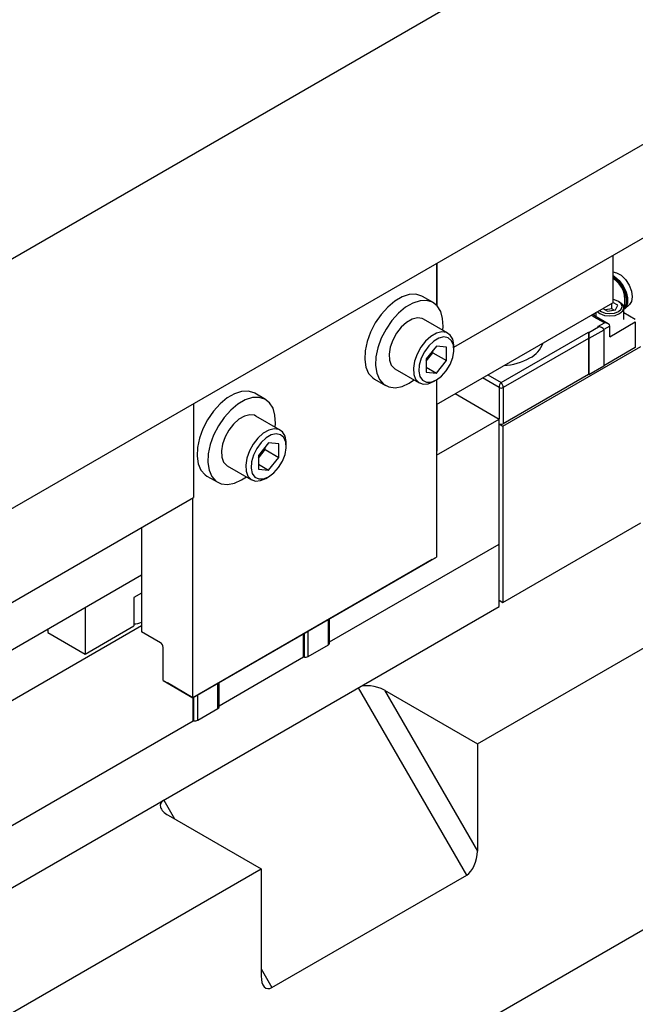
# Model space of a CAD drawing. Header units: inches. Extents: x 1880 to 2363, y -453 to -54.
# Tile 685 of 1056: x 1957.25 to 1961.27, y -150.2 to -143.77. Entities that reach past the tile are written whole.
import ezdxf

# ---------------------------------------------------------------- set-up
doc = ezdxf.new("R2010")
doc.units = ezdxf.units.IN
doc.header["$LTSCALE"] = 0.5
doc.header["$MEASUREMENT"] = 0
doc.layers.add('SID-M-S', color=105, linetype='Continuous')

msp = doc.modelspace()

# ---------------------------------------------------------------- linework, layer by layer
at = {"layer": 'SID-M-S'}
for p, q in [((1954.58358, -146.83973), (1964.48307, -141.12487)), ((1954.58358, -148.47281), (1964.48307, -142.75796)), ((1956.88167, -147.14622), (1961.47787, -144.49289)), ((1960.0864, -145.90857), (1961.47787, -145.1053)), ((1961.12431, -145.3094), (1961.12431, -145.61853)), ((1959.9715, -145.3625), (1959.9715, -145.63372)), ((1959.97527, -145.36032), (1959.97527, -145.63752)), ((1961.12431, -145.41789), (1961.14963, -145.42251)), ((1961.12431, -145.43958), (1961.13617, -145.44669)), ((1961.12431, -145.4484), (1961.12968, -145.45183)), ((1961.12431, -145.45102), (1961.12837, -145.45365)), ((1961.12837, -145.45365), (1961.15774, -145.47919)), ((1961.12968, -145.45183), (1961.15938, -145.47766)), ((1961.13617, -145.44669), (1961.16628, -145.47288)), ((1961.14963, -145.42251), (1961.17975, -145.4399)), ((1961.17975, -145.4399), (1961.20805, -145.46813)), ((1961.15774, -145.47919), (1961.18311, -145.51297)), ((1961.15938, -145.47766), (1961.18502, -145.5118)), ((1961.16628, -145.47288), (1961.19228, -145.50752)), ((1961.18311, -145.51297), (1961.20172, -145.55133)), ((1961.18502, -145.5118), (1961.20383, -145.55057)), ((1961.19228, -145.50752), (1961.21137, -145.54684)), ((1961.20805, -145.46813), (1961.23112, -145.50381)), ((1961.23112, -145.50381), (1961.24618, -145.54262)), ((1959.7479, -145.58058), (1959.70012, -145.60817)), ((1959.79457, -145.56551), (1959.7479, -145.58058)), ((1959.83793, -145.56364), (1959.79457, -145.56551)), ((1959.87597, -145.57507), (1959.83793, -145.56364)), ((1959.88025, -145.57741), (1959.87597, -145.57507)), ((1959.95096, -145.61823), (1959.88025, -145.57741)), ((1961.20172, -145.55133), (1961.21155, -145.5901)), ((1961.20383, -145.55057), (1961.21377, -145.58977)), ((1961.21137, -145.54684), (1961.22145, -145.58659)), ((1961.21155, -145.5901), (1961.21155, -145.62508)), ((1961.21377, -145.58977), (1961.21377, -145.62513)), ((1961.22145, -145.58659), (1961.22145, -145.62246)), ((1961.24618, -145.54262), (1961.25141, -145.57989)), ((1961.25141, -145.57989), (1961.24618, -145.61112)), ((1959.65345, -145.64697), (1959.61009, -145.69517)), ((1959.70012, -145.60817), (1959.65345, -145.64697)), ((1959.77083, -145.64899), (1959.72416, -145.68779)), ((1959.81861, -145.6214), (1959.77083, -145.64899)), ((1959.86528, -145.60633), (1959.81861, -145.6214)), ((1959.90864, -145.60446), (1959.86528, -145.60633)), ((1959.94668, -145.61589), (1959.90864, -145.60446)), ((1959.97762, -145.64009), (1959.94668, -145.61589)), ((1959.9715, -146.28403), (1961.12431, -145.61853)), ((1960, -145.67592), (1959.97762, -145.64009)), ((1961.05981, -145.65576), (1961.09092, -145.67372)), ((1961.06666, -145.65972), (1961.06666, -145.65181)), ((1961.11894, -145.65908), (1961.07685, -145.6656)), ((1961.11894, -145.65908), (1961.11894, -145.62163)), ((1961.13302, -145.66721), (1961.11894, -145.65908)), ((1961.13566, -145.60071), (1961.12431, -145.59856)), ((1961.15721, -145.63545), (1961.12431, -145.61646)), ((1961.16171, -145.61076), (1961.13566, -145.60071)), ((1961.1432, -145.66564), (1961.15721, -145.63545)), ((1961.17912, -145.6258), (1961.16171, -145.61076)), ((1961.16964, -145.61534), (1961.16172, -145.61077)), ((1961.18947, -145.63247), (1961.16964, -145.61534)), ((1961.18523, -145.64354), (1961.17912, -145.6258)), ((1961.17912, -145.66128), (1961.18523, -145.64354)), ((1961.19643, -145.65269), (1961.18947, -145.63247)), ((1961.18947, -145.6729), (1961.19643, -145.65269)), ((1961.20172, -145.6525), (1961.19643, -145.65938)), ((1961.19643, -145.72834), (1961.19643, -145.65269)), ((1961.20383, -145.65284), (1961.19643, -145.66191)), ((1961.21155, -145.62508), (1961.20172, -145.6525)), ((1961.21377, -145.62513), (1961.20383, -145.65284)), ((1961.20428, -145.65935), (1961.23445, -145.62959)), ((1961.21137, -145.65057), (1961.20428, -145.65935)), ((1961.22145, -145.62246), (1961.21137, -145.65057)), ((1961.24618, -145.61112), (1961.23445, -145.62959)), ((1959.61009, -145.69517), (1959.57205, -145.75052)), ((1959.72416, -145.68779), (1959.6808, -145.73599)), ((1959.84754, -145.71795), (1959.81277, -145.72677)), ((1959.87839, -145.7218), (1959.84754, -145.71795)), ((1959.88846, -145.72649), (1959.87839, -145.7218)), ((1960.01278, -145.7217), (1960, -145.67592)), ((1960.01537, -145.77531), (1960.01278, -145.7217)), ((1961.00374, -145.71301), (1960.98423, -145.6994)), ((1961.00428, -145.69218), (1960.99771, -145.69847)), ((1961.06958, -145.75102), (1961.00374, -145.71301)), ((1961.01343, -145.68515), (1961.00428, -145.69218)), ((1961.01343, -145.68254), (1961.01343, -145.7099)), ((1961.09457, -145.75699), (1961.01624, -145.71177)), ((1961.02347, -145.67674), (1961.04023, -145.69004)), ((1961.03745, -145.66867), (1961.04815, -145.67632)), ((1961.04023, -145.69004), (1961.06992, -145.70149)), ((1961.04815, -145.67632), (1961.0742, -145.68637)), ((1961.06992, -145.70149), (1961.10493, -145.70551)), ((1961.0742, -145.68637), (1961.10493, -145.6899)), ((1961.09092, -145.67372), (1961.1432, -145.66564)), ((1961.10493, -145.6899), (1961.13566, -145.68637)), ((1961.10493, -145.70551), (1961.13995, -145.70149)), ((1961.13566, -145.68637), (1961.16171, -145.67632)), ((1961.13995, -145.70149), (1961.16963, -145.69004)), ((1961.16171, -145.67632), (1961.17912, -145.66128)), ((1961.16963, -145.69004), (1961.18947, -145.6729)), ((1961.27196, -145.72834), (1961.19643, -145.68473)), ((1959.57205, -145.75052), (1959.54111, -145.81043)), ((1959.6808, -145.73599), (1959.64276, -145.79134)), ((1959.7419, -145.77894), (1959.71105, -145.81841)), ((1959.77667, -145.74762), (1959.7419, -145.77894)), ((1959.81277, -145.72677), (1959.77667, -145.74762)), ((1960.04756, -145.81833), (1959.88846, -145.72649)), ((1960.01347, -145.79865), (1960.01537, -145.77531)), ((1960.9683, -145.81269), (1961.03038, -145.77686)), ((1961.0276, -145.77525), (1961.06958, -145.75102)), ((1961.03038, -145.77686), (1961.0276, -145.77525)), ((1961.05538, -145.78283), (1961.0526, -145.78123)), ((1961.10493, -145.77143), (1961.06536, -145.79428)), ((1961.10493, -145.84084), (1961.27196, -145.74441)), ((1961.10493, -145.84084), (1961.10493, -145.77143)), ((1961.27196, -145.74441), (1961.27196, -145.9118)), ((1959.54111, -145.81043), (1959.51873, -145.8721)), ((1959.61182, -145.85125), (1959.58944, -145.91293)), ((1959.64276, -145.79134), (1959.61182, -145.85125)), ((1959.71105, -145.81841), (1959.6864, -145.86311)), ((1959.93577, -145.83946), (1959.901, -145.87078)), ((1959.97187, -145.81862), (1959.93577, -145.83946)), ((1959.98862, -145.84983), (1959.95437, -145.8696)), ((1960.00664, -145.8098), (1959.97187, -145.81862)), ((1960.02135, -145.84259), (1959.98862, -145.84983)), ((1960.03749, -145.81365), (1960.00664, -145.8098)), ((1960.04965, -145.84854), (1960.02135, -145.84259)), ((1960.06213, -145.8299), (1960.03749, -145.81365)), ((1960.07101, -145.86713), (1960.04965, -145.84854)), ((1960.07875, -145.85733), (1960.06213, -145.8299)), ((1960.39504, -146.14042), (1960.96552, -145.81109)), ((1960.96552, -145.85191), (1960.40896, -146.17321)), ((1960.96552, -145.81109), (1960.96552, -146.08871)), ((1960.96552, -145.81109), (1960.9683, -145.81269)), ((1960.9683, -145.85352), (1960.96552, -145.85191)), ((1961.06574, -145.79727), (1960.9683, -145.85352)), ((1960.9683, -145.81269), (1960.9683, -146.09031)), ((1961.06574, -145.79727), (1961.06574, -146.03407)), ((1959.51873, -145.8721), (1959.50595, -145.93265)), ((1959.58944, -145.91293), (1959.57666, -145.97347)), ((1959.66979, -145.90972), (1959.66245, -145.95478)), ((1959.6864, -145.86311), (1959.66979, -145.90972)), ((1959.87015, -145.91026), (1959.8455, -145.95495)), ((1959.901, -145.87078), (1959.87015, -145.91026)), ((1959.92164, -145.90015), (1959.89334, -145.93877)), ((1959.9715, -145.90253), (1959.90521, -145.98499)), ((1959.95437, -145.8696), (1959.92164, -145.90015)), ((1960.03779, -145.90845), (1959.9715, -145.90253)), ((1960.03779, -145.99685), (1960.03779, -145.90845)), ((1960.08352, -145.89672), (1960.07101, -145.86713)), ((1960.08609, -145.89391), (1960.07875, -145.85733)), ((1960.08608, -145.93469), (1960.08352, -145.89672)), ((1960.0864, -145.90418), (1960.08609, -145.89391)), ((1960.0864, -145.92459), (1960.0864, -145.90418)), ((1960.4066, -146.42471), (1961.30816, -145.90425)), ((1961.27196, -145.9118), (1961.06574, -146.03085)), ((1959.50595, -145.93265), (1959.50336, -145.98924)), ((1959.57666, -145.97347), (1959.57407, -146.03006)), ((1959.66245, -145.95478), (1959.66491, -145.99496)), ((1959.8455, -145.95495), (1959.82889, -146.00156)), ((1959.89334, -145.93877), (1959.87199, -145.98202)), ((1959.90521, -146.0008), (1959.9494, -145.94582)), ((1959.9494, -145.94582), (1959.9494, -145.93002)), ((1959.9494, -145.94582), (1960.03779, -145.99685)), ((1960.06133, -146.02179), (1960.07846, -145.97765)), ((1960.07846, -145.97765), (1960.08608, -145.93469)), ((1959.50336, -145.98924), (1959.51109, -146.03923)), ((1959.51109, -146.03923), (1959.52878, -146.08028)), ((1959.57407, -146.03006), (1959.5818, -146.08005)), ((1959.66491, -145.99496), (1959.677, -146.02726)), ((1959.677, -146.02726), (1959.69782, -146.04931)), ((1959.82889, -146.00156), (1959.82155, -146.04663)), ((1959.85947, -146.02606), (1959.85691, -146.06698)), ((1959.87199, -145.98202), (1959.85947, -146.02606)), ((1959.90521, -145.98499), (1959.90521, -146.07339)), ((1959.90521, -146.04104), (1959.9715, -146.07931)), ((1959.9715, -146.07931), (1960.03779, -145.99685)), ((1960.03622, -146.06319), (1960.06133, -146.02179)), ((1961.06574, -146.03407), (1960.9683, -146.09031)), ((1959.52878, -146.08028), (1959.55559, -146.11047)), ((1959.55559, -146.11047), (1959.56777, -146.11869)), ((1959.5818, -146.08005), (1959.59949, -146.1211)), ((1959.69782, -146.04931), (1959.70098, -146.05125)), ((1959.70098, -146.05125), (1959.86008, -146.1431)), ((1959.82155, -146.04663), (1959.82401, -146.0868)), ((1959.82401, -146.0868), (1959.8361, -146.11911)), ((1959.85691, -146.06698), (1959.86453, -146.10114)), ((1959.86453, -146.10114), (1959.88166, -146.12551)), ((1959.90521, -146.07339), (1959.9715, -146.07931)), ((1959.9715, -146.12361), (1960.00537, -146.09816)), ((1960.00537, -146.09816), (1960.03622, -146.06319)), ((1960.24043, -148.50192), (1964.48307, -146.0527)), ((1960.38112, -146.17321), (1960.2723, -146.11038)), ((1960.30766, -146.08997), (1960.39504, -146.14042)), ((1960.96552, -146.08871), (1960.40896, -146.41)), ((1960.96552, -146.08871), (1960.9683, -146.09031)), ((1959.56777, -146.11869), (1959.63848, -146.15951)), ((1959.59949, -146.1211), (1959.6263, -146.15129)), ((1959.6263, -146.15129), (1959.66099, -146.16921)), ((1959.66099, -146.16921), (1959.70194, -146.17402)), ((1959.70194, -146.17402), (1959.74722, -146.16549)), ((1959.74722, -146.16549), (1959.79472, -146.14404)), ((1959.79472, -146.14404), (1959.82324, -146.12544)), ((1959.8361, -146.11911), (1959.85692, -146.14115)), ((1959.85692, -146.14115), (1959.88493, -146.1513)), ((1959.88166, -146.12551), (1959.90677, -146.13792)), ((1959.88493, -146.1513), (1959.91805, -146.14879)), ((1959.90677, -146.13792), (1959.93763, -146.13727)), ((1959.91805, -146.14879), (1959.95382, -146.13382)), ((1959.93763, -146.13727), (1959.9715, -146.12361)), ((1959.95384, -146.1338), (1959.97152, -146.1236)), ((1959.9715, -146.12361), (1959.9715, -147.2811)), ((1960.38112, -146.17321), (1960.38112, -146.37864)), ((1960.40896, -146.17321), (1960.40896, -146.41)), ((1958.65188, -146.2133), (1958.6041, -146.24088)), ((1958.69855, -146.19822), (1958.65188, -146.2133)), ((1958.74192, -146.19636), (1958.69855, -146.19822)), ((1958.76926, -146.23904), (1958.7226, -146.25412)), ((1958.77996, -146.20779), (1958.74192, -146.19636)), ((1958.81263, -146.23718), (1958.76926, -146.23904)), ((1958.78423, -146.21012), (1958.77996, -146.20779)), ((1958.85494, -146.25095), (1958.78423, -146.21012)), ((1958.85067, -146.24861), (1958.81263, -146.23718)), ((1960.09437, -146.2131), (1960.38185, -146.37906)), ((1958.38428, -146.27878), (1958.38428, -146.89119)), ((1958.55744, -146.27968), (1958.51407, -146.32789)), ((1958.6041, -146.24088), (1958.55744, -146.27968)), ((1958.67481, -146.2817), (1958.62815, -146.32051)), ((1958.7226, -146.25412), (1958.67481, -146.2817)), ((1958.8816, -146.2728), (1958.85067, -146.24861)), ((1958.90398, -146.30863), (1958.8816, -146.2728)), ((1959.97527, -146.28186), (1959.97527, -146.58806)), ((1958.51407, -146.32789), (1958.47603, -146.38324)), ((1958.62815, -146.32051), (1958.58478, -146.36871)), ((1958.71676, -146.35949), (1958.68065, -146.38033)), ((1958.75153, -146.35067), (1958.71676, -146.35949)), ((1958.78238, -146.35452), (1958.75153, -146.35067)), ((1958.79245, -146.3592), (1958.78238, -146.35452)), ((1958.95155, -146.45105), (1958.79245, -146.3592)), ((1958.91676, -146.35442), (1958.90398, -146.30863)), ((1958.91935, -146.40802), (1958.91676, -146.35442)), ((1958.47603, -146.38324), (1958.4451, -146.44315)), ((1958.54674, -146.42406), (1958.51581, -146.48397)), ((1958.58478, -146.36871), (1958.54674, -146.42406)), ((1958.64588, -146.41165), (1958.61503, -146.45113)), ((1958.68065, -146.38033), (1958.64588, -146.41165)), ((1958.91746, -146.43137), (1958.91935, -146.40802)), ((1959.9715, -146.61596), (1960.38185, -146.37906)), ((1960.38185, -147.60387), (1960.38185, -146.37906)), ((1960.38185, -146.41042), (1960.4066, -146.42471)), ((1960.4066, -146.42471), (1960.4066, -147.57734)), ((1958.4451, -146.44315), (1958.42272, -146.50482)), ((1958.51581, -146.48397), (1958.49343, -146.54564)), ((1958.59039, -146.49582), (1958.57378, -146.54243)), ((1958.61503, -146.45113), (1958.59039, -146.49582)), ((1958.83975, -146.47218), (1958.80498, -146.5035)), ((1958.87586, -146.45133), (1958.83975, -146.47218)), ((1958.89261, -146.48254), (1958.85836, -146.50232)), ((1958.91062, -146.44251), (1958.87586, -146.45133)), ((1958.92534, -146.47531), (1958.89261, -146.48254)), ((1958.94147, -146.44637), (1958.91062, -146.44251)), ((1958.95364, -146.48125), (1958.92534, -146.47531)), ((1958.96612, -146.46261), (1958.94147, -146.44637)), ((1958.97499, -146.49985), (1958.95364, -146.48125)), ((1958.98273, -146.49004), (1958.96612, -146.46261)), ((1958.99008, -146.52662), (1958.98273, -146.49004)), ((1958.42272, -146.50482), (1958.40993, -146.56537)), ((1958.49343, -146.54564), (1958.48064, -146.60619)), ((1958.57378, -146.54243), (1958.56643, -146.5875)), ((1958.77413, -146.54297), (1958.74949, -146.58767)), ((1958.80498, -146.5035), (1958.77413, -146.54297)), ((1958.82563, -146.53287), (1958.79733, -146.57149)), ((1958.87548, -146.53524), (1958.80919, -146.61771)), ((1958.85836, -146.50232), (1958.82563, -146.53287)), ((1958.94177, -146.54117), (1958.87548, -146.53524)), ((1958.94177, -146.62956), (1958.94177, -146.54117)), ((1958.98751, -146.52944), (1958.97499, -146.49985)), ((1958.99006, -146.5674), (1958.98751, -146.52944)), ((1958.99039, -146.53689), (1958.99008, -146.52662)), ((1958.99039, -146.5573), (1958.99039, -146.53689)), ((1958.40993, -146.56537), (1958.40735, -146.62196)), ((1958.40735, -146.62196), (1958.41508, -146.67194)), ((1958.48064, -146.60619), (1958.47806, -146.66278)), ((1958.56643, -146.5875), (1958.5689, -146.62767)), ((1958.74949, -146.58767), (1958.73288, -146.63428)), ((1958.77597, -146.61474), (1958.76346, -146.65878)), ((1958.79733, -146.57149), (1958.77597, -146.61474)), ((1958.80919, -146.63352), (1958.85338, -146.57854)), ((1958.80919, -146.61771), (1958.80919, -146.7061)), ((1958.85338, -146.57854), (1958.85338, -146.56273)), ((1958.85338, -146.57854), (1958.94177, -146.62956)), ((1958.96532, -146.6545), (1958.98244, -146.61037)), ((1958.98244, -146.61037), (1958.99006, -146.5674)), ((1959.9715, -146.59024), (1959.97527, -146.58806)), ((1958.41508, -146.67194), (1958.43276, -146.71299)), ((1958.47806, -146.66278), (1958.48579, -146.71276)), ((1958.5689, -146.62767), (1958.58099, -146.65998)), ((1958.58099, -146.65998), (1958.60181, -146.68202)), ((1958.60181, -146.68202), (1958.60496, -146.68397)), ((1958.60496, -146.68397), (1958.76406, -146.77582)), ((1958.73288, -146.63428), (1958.72553, -146.67934)), ((1958.72553, -146.67934), (1958.72799, -146.71952)), ((1958.76346, -146.65878), (1958.7609, -146.6997)), ((1958.80919, -146.67376), (1958.87548, -146.71203)), ((1958.87548, -146.71203), (1958.94177, -146.62956)), ((1958.94021, -146.6959), (1958.96532, -146.6545)), ((1958.43276, -146.71299), (1958.45958, -146.74318)), ((1958.45958, -146.74318), (1958.47176, -146.75141)), ((1958.47176, -146.75141), (1958.54247, -146.79223)), ((1958.48579, -146.71276), (1958.50347, -146.75381)), ((1958.50347, -146.75381), (1958.53029, -146.784)), ((1958.72799, -146.71952), (1958.74009, -146.75183)), ((1958.74009, -146.75183), (1958.76091, -146.77387)), ((1958.7609, -146.6997), (1958.76852, -146.73386)), ((1958.76852, -146.73386), (1958.78564, -146.75823)), ((1958.80919, -146.7061), (1958.87548, -146.71203)), ((1958.87548, -146.75632), (1958.90935, -146.73088)), ((1958.90935, -146.73088), (1958.94021, -146.6959)), ((1958.53029, -146.784), (1958.56498, -146.80192)), ((1958.56498, -146.80192), (1958.60592, -146.80673)), ((1958.60592, -146.80673), (1958.6512, -146.79821)), ((1958.6512, -146.79821), (1958.6987, -146.77675)), ((1958.6987, -146.77675), (1958.72997, -146.75614)), ((1958.76091, -146.77387), (1958.78892, -146.78401)), ((1958.78564, -146.75823), (1958.81075, -146.77064)), ((1958.78892, -146.78401), (1958.82203, -146.78151)), ((1958.81075, -146.77064), (1958.84161, -146.76998)), ((1958.82203, -146.78151), (1958.8578, -146.76653)), ((1958.84161, -146.76998), (1958.87548, -146.75632)), ((1958.85783, -146.76652), (1958.8755, -146.75631)), ((1956.88167, -147.75862), (1958.38428, -146.89119)), ((1958.38051, -148.19956), (1958.38051, -146.89336)), ((1960.4066, -147.57734), (1961.30816, -147.05688)), ((1958.04463, -147.08726), (1958.04463, -147.76887)), ((1959.27288, -147.8358), (1960.38185, -147.1956)), ((1958.38051, -148.19956), (1959.9715, -147.2811)), ((1959.94321, -147.29743), (1958.38051, -148.19956)), ((1959.94321, -147.29743), (1959.9715, -147.2811)), ((1956.52812, -148.27185), (1958.04463, -147.39639)), ((1958.04463, -147.51683), (1957.9953, -147.54531)), ((1957.9953, -147.54531), (1957.9953, -147.73107)), ((1960.38185, -147.56305), (1960.4066, -147.57734)), ((1956.52812, -149.82859), (1960.38185, -147.60387)), ((1957.67717, -147.60852), (1957.67717, -147.91473)), ((1959.26556, -147.85431), (1959.26556, -147.68863)), ((1959.27288, -147.84411), (1959.27288, -147.68441)), ((1956.52812, -148.60377), (1958.04463, -147.72831)), ((1957.42967, -147.7514), (1957.43318, -147.77387)), ((1957.43318, -147.74937), (1957.43318, -147.77387)), ((1957.43318, -147.77387), (1957.67717, -147.91473)), ((1957.67717, -147.91473), (1957.9953, -147.73107)), ((1958.16837, -147.8403), (1958.04463, -147.76887)), ((1959.10315, -147.93378), (1959.10315, -147.78239)), ((1959.10873, -147.93464), (1959.10873, -147.77917)), ((1959.13288, -147.93091), (1959.13288, -147.76523)), ((1954.58358, -153.60477), (1964.48307, -147.88992)), ((1958.18605, -148.0873), (1958.18605, -147.87092)), ((1959.13288, -147.93091), (1959.26556, -147.85431)), ((1958.55163, -148.25217), (1959.10315, -147.93378)), ((1959.10315, -147.93378), (1959.10873, -147.93464)), ((1958.18605, -148.0873), (1958.38051, -148.19956)), ((1958.18605, -148.0873), (1958.21434, -148.10363)), ((1958.38051, -148.19956), (1958.21434, -148.10363)), ((1958.54431, -148.27068), (1958.54431, -148.105)), ((1958.55163, -148.26048), (1958.55163, -148.10078)), ((1960.16972, -149.35928), (1959.46261, -148.13454)), ((1959.63332, -148.15145), (1960.24043, -148.50192)), ((1959.63332, -148.15145), (1960.24043, -149.20299)), ((1958.3819, -148.35015), (1958.3819, -148.19876)), ((1958.38748, -148.35101), (1958.38748, -148.19554)), ((1958.41163, -148.34728), (1958.41163, -148.1816)), ((1958.41163, -148.34728), (1958.54431, -148.27068)), ((1956.52812, -149.42032), (1958.3819, -148.35015)), ((1958.3819, -148.35015), (1958.38748, -148.35101)), ((1960.24043, -148.50192), (1960.24043, -149.20299)), ((1958.18982, -148.86931), (1958.26052, -148.99176)), ((1958.21911, -148.96786), (1958.82622, -149.31833)), ((1954.58358, -151.76756), (1958.82622, -149.31833)), ((1958.82622, -149.31833), (1958.82622, -150.0194)), ((1958.89693, -150.09405), (1960.16972, -149.35928)), ((1958.82622, -149.97158), (1958.89693, -150.09405))]:
    msp.add_line(p, q, dxfattribs=at)
for centre, radius, start, end in [((1961.03713, -145.60114), 0.16741, 342.093157, 58.61605), ((1961.01106, -145.72323), 0.01257, 65.692881, 125.617577), ((1960.50769, -145.82752), 0.17006, 296.266783, 341.540821), ((1960.38334, -145.61212), 0.41857, 273.93401, 298.482516), ((1960.39504, -146.14634), 0.03026, 242.609672, 297.390328), ((1960.395, -146.38294), 0.03045, 244.408349, 297.285772), ((1957.99088, -147.58038), 0.13776, 271.835225, 292.964221), ((1958.14767, -147.87267), 0.03842, 2.605478, 57.394522), ((1959.26031, -147.84282), 0.01263, 294.525062, 354.154797), ((1959.11524, -147.89683), 0.03838, 260.228903, 297.357175), ((1958.53906, -148.25919), 0.01263, 294.525062, 354.154797), ((1958.39399, -148.31319), 0.03838, 260.228903, 297.357175)]:
    msp.add_arc(centre, radius, start, end, dxfattribs=at)
for centre, major_axis, ratio, start_param, end_param in [((1961.0276, -145.79566), (0.03536, 0), 0.5773815, 0.7854794, 1.5707963), ((1961.03038, -145.79727), (0.03536, 0), 0.5773815, 0, 1.5707963), ((1961.06958, -145.77143), (0.03536, 0), 0.5773815, 0, 1.5707963), ((1960.39504, -146.16083), (0.00914, 0.02352), 0.4461998, 0.7167265, 2.2875228), ((1960.39504, -146.16083), (-0.00914, 0.02352), 0.4461998, 3.9956625, 5.5664588), ((1959.56261, -148.19227), (0.12131, -0.0325), 0.5175895, 1.0930997, 2.663896), ((1958.28982, -148.92704), (0.12131, -0.0325), 0.5175895, 2.663896, 4.2346924), ((1960.16972, -149.24381), (0.0325, 0.12132), 0.5176381, 3.6191744, 5.1899707), ((1958.89693, -149.97857), (0.0325, 0.12132), 0.5176381, 2.048378, 3.6191744)]:
    msp.add_ellipse(centre, major_axis=major_axis, ratio=ratio, start_param=start_param, end_param=end_param, dxfattribs=at)
msp.add_open_spline([(1961.01624, -145.71177), (1961.01174, -145.70902), (1961.00222, -145.70321), (1960.99702, -145.69692), (1960.99427, -145.6936)], degree=3, knots=[0, 0, 0, 0, 0.4726462, 1, 1, 1, 1], dxfattribs=at)

doc.saveas('drawing.dxf')
